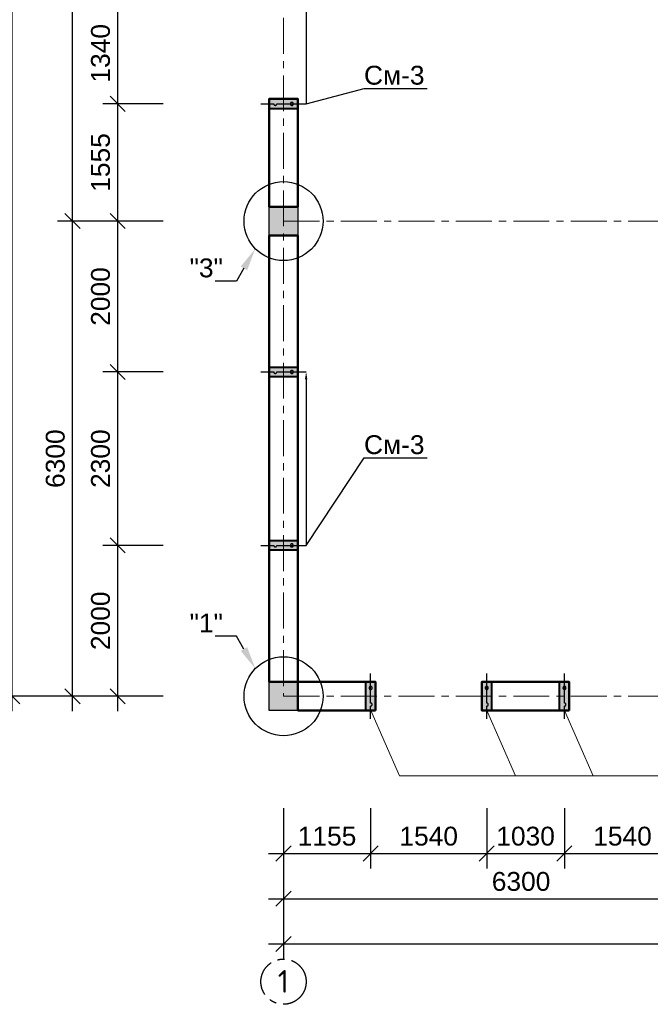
# Model space of a CAD drawing. Header units: millimetres. Extents: x 2063114 to 14983986, y -126020516 to 213791.
# Tile 463 of 656: x 2323918 to 2332281, y -766227 to -753171. Entities that reach past the tile are written whole.
import ezdxf
from ezdxf import colors
from ezdxf.entities.mleader import LeaderData, LeaderLine
from ezdxf.math import Vec2, Vec3

# ---------------------------------------------------------------- set-up
doc = ezdxf.new("R2010")
doc.units = ezdxf.units.MM
doc.linetypes.add('ACAD_ISO10W100', pattern=[18, 12, -3, 0, -3])
doc.linetypes.add('осевая', pattern=[50.8, 31.75, -6.35, 6.35, -6.35])
doc.layers.get('Defpoints').update_dxf_attribs({"color": 6, "lineweight": 35})
for name, color, linetype, lineweight in [('_0', 7, 'Continuous', 20), ('РАЗМЕР АР', 150, 'Continuous', 20), ('сплошная_толстая', 7, 'Continuous', 50)]:
    doc.layers.add(name, color=color, linetype=linetype, lineweight=lineweight)
for name, color, linetype in [('AC_OS', 1, 'ACAD_ISO10W100'), ('PDF _leader', 7, 'Continuous'), ('R_Dim', 94, 'Continuous'), ('пунктир', 1, 'ACAD_ISO10W100'), ('Размеры', 28, 'Continuous')]:
    doc.layers.add(name, color=color, linetype=linetype)
doc.styles.get("Standard").update_dxf_attribs({"font": 'arial.ttf'})
doc.styles.add('СПДС', font='isocpeur.ttf')
doc.dimstyles.new('STANDARD$0', dxfattribs={"dimtxt": 250, "dimasz": 200, "dimexe": 200, "dimexo": 300, "dimgap": 100, "dimtad": 1, "dimdec": 0, "dimzin": 1, "dimdsep": 46, "dimtxsty": 'Standard', "dimblk1": 'OBLIQUE', "dimblk2": 'OBLIQUE', "dimsah": 1, "dimcen": 2.5, "dimdle": 200, "dimadec": 0, "dimazin": 0, "dimtfac": 1, "dimtdec": 0, "dimtmove": 0, "dimatfit": 3, "dimldrblk": 'OBLIQUE', "dimfxl": 600, "dimfxlon": 1, "dimtolj": 1, "dimtzin": 1, "dimarcsym": 0})

# ---------------------------------------------------------------- blocks, each defined once
blk = doc.blocks.new('_Oblique')
at = {"color": 0, "linetype": 'ByBlock', "lineweight": -2}
blk.add_line((-0.5, -0.5), (0.5, 0.5), dxfattribs=at)
blk = doc.blocks.new('*D2791')
at = {"layer": 'Defpoints', "color": 0, "lineweight": 30, "ltscale": 150, "transparency": 16777216}
for p in [(2324619, -755842), (2327417, -755842), (2327417, -762142)]:
    blk.add_point(p, dxfattribs=at)
at = {"layer": 'РАЗМЕР АР', "color": 0, "lineweight": -2, "ltscale": 150, "transparency": 16777216}
for p, q in [((2324619, -762342), (2324619, -755642)), ((2325219, -755842), (2324419, -755842)), ((2325219, -762142), (2324419, -762142))]:
    blk.add_line(p, q, dxfattribs=at)
at = {"layer": 'РАЗМЕР АР', "color": 0, "lineweight": -2, "ltscale": 150, "transparency": 16777216, "xscale": 200, "yscale": 200, "zscale": 200}
for p, rotation in [((2324619, -755842), 90), ((2324619, -762142), 270)]:
    blk.add_blockref('_Oblique', p, dxfattribs=dict(at, rotation=rotation))
at = {"layer": 'РАЗМЕР АР', "color": 0, "ltscale": 150, "transparency": 16777216, "insert": (2324391, -758992), "char_height": 250, "attachment_point": 5, "rotation": 90}
blk.add_mtext('\\A1;6300', dxfattribs=at)
blk = doc.blocks.new('*D2792')
at = {"layer": 'Defpoints', "color": 0, "lineweight": 30, "ltscale": 150, "transparency": 16777216}
for p in [(2324619, -749542), (2327417, -749542), (2327417, -755842)]:
    blk.add_point(p, dxfattribs=at)
at = {"layer": 'РАЗМЕР АР', "color": 0, "lineweight": -2, "ltscale": 150, "transparency": 16777216}
for p, q in [((2324619, -756042), (2324619, -749342)), ((2325219, -749542), (2324419, -749542)), ((2325219, -755842), (2324419, -755842))]:
    blk.add_line(p, q, dxfattribs=at)
at = {"layer": 'РАЗМЕР АР', "color": 0, "lineweight": -2, "ltscale": 150, "transparency": 16777216, "xscale": 200, "yscale": 200, "zscale": 200}
for p, rotation in [((2324619, -749542), 90), ((2324619, -755842), 270)]:
    blk.add_blockref('_Oblique', p, dxfattribs=dict(at, rotation=rotation))
at = {"layer": 'РАЗМЕР АР', "color": 0, "ltscale": 150, "transparency": 16777216, "insert": (2324391, -752692), "char_height": 250, "attachment_point": 5, "rotation": 90}
blk.add_mtext('\\A1;6300', dxfattribs=at)
blk = doc.blocks.new('*D2328')
at = {"layer": 'Defpoints', "color": 0, "lineweight": 30, "ltscale": 150, "transparency": 16777216}
for p in [(2323819, -743242), (2327417, -743242), (2327417, -762142)]:
    blk.add_point(p, dxfattribs=at)
at = {"layer": 'РАЗМЕР АР', "color": 0, "lineweight": -2, "ltscale": 150, "transparency": 16777216}
for p, q in [((2323819, -762342), (2323819, -743042)), ((2324419, -743242), (2323619, -743242)), ((2324419, -762142), (2323619, -762142))]:
    blk.add_line(p, q, dxfattribs=at)
at = {"layer": 'РАЗМЕР АР', "color": 0, "lineweight": -2, "ltscale": 150, "transparency": 16777216, "xscale": 200, "yscale": 200, "zscale": 200}
for p, rotation in [((2323819, -743242), 90), ((2323819, -762142), 270)]:
    blk.add_blockref('_Oblique', p, dxfattribs=dict(at, rotation=rotation))
at = {"layer": 'РАЗМЕР АР', "color": 0, "ltscale": 150, "transparency": 16777216, "insert": (2323591, -752692), "char_height": 250, "attachment_point": 5, "rotation": 90}
blk.add_mtext('\\A1;18900', dxfattribs=at)
blk = doc.blocks.new('*D2329')
at = {"layer": 'Defpoints', "color": 0, "lineweight": 30, "ltscale": 150, "transparency": 16777216}
for p in [(2327417, -762142), (2333717, -762142), (2333717, -764827)]:
    blk.add_point(p, dxfattribs=at)
at = {"layer": 'РАЗМЕР АР', "color": 0, "lineweight": -2, "ltscale": 150, "transparency": 16777216}
for p, q in [((2327417, -764227), (2327417, -765027)), ((2333717, -764227), (2333717, -765027)), ((2327217, -764827), (2333917, -764827))]:
    blk.add_line(p, q, dxfattribs=at)
at = {"layer": 'РАЗМЕР АР', "color": 0, "lineweight": -2, "ltscale": 150, "transparency": 16777216, "xscale": 200, "yscale": 200, "zscale": 200, "rotation": 180}
blk.add_blockref('_Oblique', (2327417, -764827), dxfattribs=at)
at = {"layer": 'РАЗМЕР АР', "color": 0, "lineweight": -2, "ltscale": 150, "transparency": 16777216, "xscale": 200, "yscale": 200, "zscale": 200}
blk.add_blockref('_Oblique', (2333717, -764827), dxfattribs=at)
at = {"layer": 'РАЗМЕР АР', "color": 0, "ltscale": 150, "transparency": 16777216, "insert": (2330567, -764599), "char_height": 250, "attachment_point": 5}
blk.add_mtext('\\A1;6300', dxfattribs=at)
blk = doc.blocks.new('*D2330')
at = {"layer": 'Defpoints', "color": 0, "lineweight": 30, "ltscale": 150, "transparency": 16777216}
for p in [(2327417, -762142), (2355517, -762142), (2355517, -765427)]:
    blk.add_point(p, dxfattribs=at)
at = {"layer": 'РАЗМЕР АР', "color": 0, "lineweight": -2, "ltscale": 150, "transparency": 16777216}
for p, q in [((2327417, -764827), (2327417, -765627)), ((2355517, -764827), (2355517, -765627)), ((2327217, -765427), (2355717, -765427))]:
    blk.add_line(p, q, dxfattribs=at)
at = {"layer": 'РАЗМЕР АР', "color": 0, "lineweight": -2, "ltscale": 150, "transparency": 16777216, "xscale": 200, "yscale": 200, "zscale": 200, "rotation": 180}
blk.add_blockref('_Oblique', (2327417, -765427), dxfattribs=at)
at = {"layer": 'РАЗМЕР АР', "color": 0, "lineweight": -2, "ltscale": 150, "transparency": 16777216, "xscale": 200, "yscale": 200, "zscale": 200}
blk.add_blockref('_Oblique', (2355517, -765427), dxfattribs=at)
at = {"layer": 'РАЗМЕР АР', "color": 0, "ltscale": 150, "transparency": 16777216, "insert": (2341467, -765199), "char_height": 250, "attachment_point": 5}
blk.add_mtext('\\A1;28100', dxfattribs=at)
blk = doc.blocks.new('Сердечник 1')
at = {"layer": 'AC_OS', "ltscale": 150}
h = blk.add_hatch(color=256, dxfattribs=at)
h.dxf.hatch_style = 1
h.paths.add_polyline_path([(769645, 403439), (769645, 403399, 1)])
h.paths.add_polyline_path([(769645, 403439, 1), (769645, 403399)])
h.paths.add_polyline_path([(769645, 403219, 1), (769645, 403179)])
h.paths.add_polyline_path([(769645, 403219), (769645, 403179, 1)])
at = {"layer": 'R_Dim', "ltscale": 150}
h = blk.add_hatch(color=256, dxfattribs=at)
h.dxf.hatch_style = 1
h.paths.add_polyline_path([(769710, 403499), (769580, 403499), (769580, 403119), (769710, 403119)])
at = {"layer": 'AC_OS', "ltscale": 150}
blk.add_lwpolyline([(769645, 403609), (769645, 403439, 1), (769645, 403399, 0.628963), (769645, 403399), (769645, 403219, 1.049731), (769645, 403179, 1), (769645, 403219), (769645, 403009)], format="xyb", dxfattribs=at)
at = {"layer": 'PDF _leader', "ltscale": 150}
blk.add_lwpolyline([(769580, 403499), (769710, 403499), (769710, 403119), (769580, 403119)], close=True, dxfattribs=at)
at = {"layer": 'Размеры', "lineweight": 40, "ltscale": 150}
blk.add_lwpolyline([(769580, 403499), (769710, 403499), (769710, 403119), (769580, 403119)], close=True, dxfattribs=at)
blk = doc.blocks.new('*D2299')
at = {"layer": 'Defpoints', "color": 0, "lineweight": 30, "ltscale": 150, "transparency": 16777216}
for p in [(2325219, -760142), (2327417, -760142), (2327417, -762142)]:
    blk.add_point(p, dxfattribs=at)
at = {"layer": 'РАЗМЕР АР', "color": 0, "lineweight": -2, "ltscale": 150, "transparency": 16777216}
for p, q in [((2325219, -762342), (2325219, -759942)), ((2325819, -760142), (2325019, -760142)), ((2325819, -762142), (2325019, -762142))]:
    blk.add_line(p, q, dxfattribs=at)
at = {"layer": 'РАЗМЕР АР', "color": 0, "lineweight": -2, "ltscale": 150, "transparency": 16777216, "xscale": 200, "yscale": 200, "zscale": 200}
for p, rotation in [((2325219, -760142), 90), ((2325219, -762142), 270)]:
    blk.add_blockref('_Oblique', p, dxfattribs=dict(at, rotation=rotation))
at = {"layer": 'РАЗМЕР АР', "color": 0, "ltscale": 150, "transparency": 16777216, "insert": (2324991, -761142), "char_height": 250, "attachment_point": 5, "rotation": 90}
blk.add_mtext('\\A1;2000', dxfattribs=at)
blk = doc.blocks.new('*D2300')
at = {"layer": 'Defpoints', "color": 0, "lineweight": 30, "transparency": 16777216}
for p in [(2325219, -757842), (2327417, -757842), (2327417, -760142)]:
    blk.add_point(p, dxfattribs=at)
at = {"layer": 'РАЗМЕР АР', "color": 0, "lineweight": -2, "transparency": 16777216}
for p, q in [((2325219, -760342), (2325219, -757642)), ((2325819, -757842), (2325019, -757842)), ((2325819, -760142), (2325019, -760142))]:
    blk.add_line(p, q, dxfattribs=at)
at = {"layer": 'РАЗМЕР АР', "color": 0, "lineweight": -2, "transparency": 16777216, "xscale": 200, "yscale": 200, "zscale": 200}
for p, rotation in [((2325219, -757842), 90), ((2325219, -760142), 270)]:
    blk.add_blockref('_Oblique', p, dxfattribs=dict(at, rotation=rotation))
at = {"layer": 'РАЗМЕР АР', "color": 0, "transparency": 16777216, "insert": (2324991, -758992), "char_height": 250, "attachment_point": 5, "rotation": 90}
blk.add_mtext('\\A1;2300', dxfattribs=at)
blk = doc.blocks.new('*D2301')
at = {"layer": 'Defpoints', "color": 0, "lineweight": 30, "transparency": 16777216}
for p in [(2325219, -755842), (2327417, -755842), (2327417, -757842)]:
    blk.add_point(p, dxfattribs=at)
at = {"layer": 'РАЗМЕР АР', "color": 0, "lineweight": -2, "transparency": 16777216}
for p, q in [((2325219, -758042), (2325219, -755642)), ((2325819, -755842), (2325019, -755842)), ((2325819, -757842), (2325019, -757842))]:
    blk.add_line(p, q, dxfattribs=at)
at = {"layer": 'РАЗМЕР АР', "color": 0, "lineweight": -2, "transparency": 16777216, "xscale": 200, "yscale": 200, "zscale": 200}
for p, rotation in [((2325219, -755842), 90), ((2325219, -757842), 270)]:
    blk.add_blockref('_Oblique', p, dxfattribs=dict(at, rotation=rotation))
at = {"layer": 'РАЗМЕР АР', "color": 0, "transparency": 16777216, "insert": (2324991, -756842), "char_height": 250, "attachment_point": 5, "rotation": 90}
blk.add_mtext('\\A1;2000', dxfattribs=at)
blk = doc.blocks.new('*D2302')
at = {"layer": 'Defpoints', "color": 0, "lineweight": 30, "transparency": 16777216}
for p in [(2325219, -754287), (2327417, -754287), (2327417, -755842)]:
    blk.add_point(p, dxfattribs=at)
at = {"layer": 'РАЗМЕР АР', "color": 0, "lineweight": -2, "transparency": 16777216}
for p, q in [((2325219, -756042), (2325219, -754087)), ((2325819, -754287), (2325019, -754287)), ((2325819, -755842), (2325019, -755842))]:
    blk.add_line(p, q, dxfattribs=at)
at = {"layer": 'РАЗМЕР АР', "color": 0, "lineweight": -2, "transparency": 16777216, "xscale": 200, "yscale": 200, "zscale": 200}
for p, rotation in [((2325219, -754287), 90), ((2325219, -755842), 270)]:
    blk.add_blockref('_Oblique', p, dxfattribs=dict(at, rotation=rotation))
at = {"layer": 'РАЗМЕР АР', "color": 0, "transparency": 16777216, "insert": (2324991, -755065), "char_height": 250, "attachment_point": 5, "rotation": 90}
blk.add_mtext('\\A1;1555', dxfattribs=at)
blk = doc.blocks.new('*D2303')
at = {"layer": 'Defpoints', "color": 0, "lineweight": 30, "transparency": 16777216}
for p in [(2325219, -752947), (2327417, -752947), (2327417, -754287)]:
    blk.add_point(p, dxfattribs=at)
at = {"layer": 'РАЗМЕР АР', "color": 0, "lineweight": -2, "transparency": 16777216}
for p, q in [((2325219, -754487), (2325219, -752747)), ((2325819, -752947), (2325019, -752947)), ((2325819, -754287), (2325019, -754287))]:
    blk.add_line(p, q, dxfattribs=at)
at = {"layer": 'РАЗМЕР АР', "color": 0, "lineweight": -2, "transparency": 16777216, "xscale": 200, "yscale": 200, "zscale": 200}
for p, rotation in [((2325219, -752947), 90), ((2325219, -754287), 270)]:
    blk.add_blockref('_Oblique', p, dxfattribs=dict(at, rotation=rotation))
at = {"layer": 'РАЗМЕР АР', "color": 0, "transparency": 16777216, "insert": (2324991, -753617), "char_height": 250, "attachment_point": 5, "rotation": 90}
blk.add_mtext('\\A1;1340', dxfattribs=at)
blk = doc.blocks.new('*D2309')
at = {"layer": 'Defpoints', "color": 0, "lineweight": 30, "ltscale": 150, "transparency": 16777216}
for p in [(2327417, -763200), (2328572, -763200), (2328572, -764227)]:
    blk.add_point(p, dxfattribs=at)
at = {"layer": 'РАЗМЕР АР', "color": 0, "lineweight": -2, "ltscale": 150, "transparency": 16777216}
for p, q in [((2327417, -763627), (2327417, -764427)), ((2328572, -763627), (2328572, -764427)), ((2327217, -764227), (2328772, -764227))]:
    blk.add_line(p, q, dxfattribs=at)
at = {"layer": 'РАЗМЕР АР', "color": 0, "lineweight": -2, "ltscale": 150, "transparency": 16777216, "xscale": 200, "yscale": 200, "zscale": 200, "rotation": 180}
blk.add_blockref('_Oblique', (2327417, -764227), dxfattribs=at)
at = {"layer": 'РАЗМЕР АР', "color": 0, "lineweight": -2, "ltscale": 150, "transparency": 16777216, "xscale": 200, "yscale": 200, "zscale": 200}
blk.add_blockref('_Oblique', (2328572, -764227), dxfattribs=at)
at = {"layer": 'РАЗМЕР АР', "color": 0, "ltscale": 150, "transparency": 16777216, "insert": (2327994, -763999), "char_height": 250, "attachment_point": 5}
blk.add_mtext('\\A1;1155', dxfattribs=at)
blk = doc.blocks.new('*D2310')
at = {"layer": 'Defpoints', "color": 0, "lineweight": 30, "transparency": 16777216}
for p in [(2328572, -763200), (2330112, -763200), (2330112, -764227)]:
    blk.add_point(p, dxfattribs=at)
at = {"layer": 'РАЗМЕР АР', "color": 0, "lineweight": -2, "transparency": 16777216}
for p, q in [((2328572, -763627), (2328572, -764427)), ((2330112, -763627), (2330112, -764427)), ((2328372, -764227), (2330312, -764227))]:
    blk.add_line(p, q, dxfattribs=at)
at = {"layer": 'РАЗМЕР АР', "color": 0, "lineweight": -2, "transparency": 16777216, "xscale": 200, "yscale": 200, "zscale": 200, "rotation": 180}
blk.add_blockref('_Oblique', (2328572, -764227), dxfattribs=at)
at = {"layer": 'РАЗМЕР АР', "color": 0, "lineweight": -2, "transparency": 16777216, "xscale": 200, "yscale": 200, "zscale": 200}
blk.add_blockref('_Oblique', (2330112, -764227), dxfattribs=at)
at = {"layer": 'РАЗМЕР АР', "color": 0, "transparency": 16777216, "insert": (2329342, -763999), "char_height": 250, "attachment_point": 5}
blk.add_mtext('\\A1;1540', dxfattribs=at)
blk = doc.blocks.new('*D2311')
at = {"layer": 'Defpoints', "color": 0, "lineweight": 30, "transparency": 16777216}
for p in [(2330112, -763200), (2331142, -763200), (2331142, -764227)]:
    blk.add_point(p, dxfattribs=at)
at = {"layer": 'РАЗМЕР АР', "color": 0, "lineweight": -2, "transparency": 16777216}
for p, q in [((2330112, -763627), (2330112, -764427)), ((2331142, -763627), (2331142, -764427)), ((2329912, -764227), (2331342, -764227))]:
    blk.add_line(p, q, dxfattribs=at)
at = {"layer": 'РАЗМЕР АР', "color": 0, "lineweight": -2, "transparency": 16777216, "xscale": 200, "yscale": 200, "zscale": 200, "rotation": 180}
blk.add_blockref('_Oblique', (2330112, -764227), dxfattribs=at)
at = {"layer": 'РАЗМЕР АР', "color": 0, "lineweight": -2, "transparency": 16777216, "xscale": 200, "yscale": 200, "zscale": 200}
blk.add_blockref('_Oblique', (2331142, -764227), dxfattribs=at)
at = {"layer": 'РАЗМЕР АР', "color": 0, "transparency": 16777216, "insert": (2330627, -763999), "char_height": 250, "attachment_point": 5}
blk.add_mtext('\\A1;1030', dxfattribs=at)
blk = doc.blocks.new('*D2795')
at = {"layer": 'Defpoints', "color": 0, "lineweight": 30, "transparency": 16777216}
for p in [(2331142, -762142), (2332682, -763200), (2332682, -764227)]:
    blk.add_point(p, dxfattribs=at)
at = {"layer": 'РАЗМЕР АР', "color": 0, "lineweight": -2, "transparency": 16777216}
for p, q in [((2331142, -763627), (2331142, -764427)), ((2332682, -763627), (2332682, -764427)), ((2330942, -764227), (2332882, -764227))]:
    blk.add_line(p, q, dxfattribs=at)
at = {"layer": 'РАЗМЕР АР', "color": 0, "lineweight": -2, "transparency": 16777216, "xscale": 200, "yscale": 200, "zscale": 200, "rotation": 180}
blk.add_blockref('_Oblique', (2331142, -764227), dxfattribs=at)
at = {"layer": 'РАЗМЕР АР', "color": 0, "lineweight": -2, "transparency": 16777216, "xscale": 200, "yscale": 200, "zscale": 200}
blk.add_blockref('_Oblique', (2332682, -764227), dxfattribs=at)
at = {"layer": 'РАЗМЕР АР', "color": 0, "transparency": 16777216, "insert": (2331912, -763999), "char_height": 250, "attachment_point": 5}
blk.add_mtext('\\A1;1540', dxfattribs=at)

msp = doc.modelspace()

# ---------------------------------------------------------------- hatches: boundary and pattern name
at = {"ltscale": 150, "transparency": 33554687}
h = msp.add_hatch(color=256, dxfattribs=at)
h.dxf.hatch_style = 1
h.paths.add_polyline_path([(2327606.86693, -755652.19946), (2327226.86693, -755652.19946), (2327226.86693, -756032.19946), (2327606.86693, -756032.19946)])
h = msp.add_hatch(color=256, dxfattribs=at)
h.dxf.hatch_style = 1
h.paths.add_polyline_path([(2327606.86693, -761952.19946), (2327226.86693, -761952.19946), (2327226.86693, -762332.19946), (2327606.86693, -762332.19946)])

# ---------------------------------------------------------------- linework, layer by layer
at = {"ltscale": 150}
for points in [[(2327226.86693, -755652.19946), (2327606.86693, -755652.19946), (2327606.86693, -756032.19946), (2327226.86693, -756032.19946)], [(2327226.86693, -761952.19946), (2327606.86693, -761952.19946), (2327606.86693, -762332.19946), (2327226.86693, -762332.19946)]]:
    msp.add_lwpolyline(points, close=True, dxfattribs=at)
for centre in [(2327416.86693, -755842.19946), (2327416.86693, -762142.19946)]:
    msp.add_circle(centre, 523.8255, dxfattribs=at)
at = {"layer": '_0', "ltscale": 150}
for p, q in [((2328573.58994, -762332.19946), (2328953.08797, -763199.53183)), ((2330113.58994, -762332.19946), (2330493.08797, -763199.53183)), ((2331143.58994, -762332.19946), (2331523.08797, -763199.53183)), ((2328953.08797, -763199.53183), (2339243.08797, -763199.53183))]:
    msp.add_line(p, q, dxfattribs=at)
at = {"layer": 'пунктир', "linetype": 'осевая', "lineweight": 9, "ltscale": 15}
for p, q in [((2327416.86693, -743242.19946), (2327416.86693, -762142.19946)), ((2327416.86693, -755842.19946), (2355516.86693, -755842.19946)), ((2327416.86693, -762142.19946), (2355516.86693, -762142.19946))]:
    msp.add_line(p, q, dxfattribs=at)
at = {"layer": 'пунктир', "linetype": 'осевая', "ltscale": 15}
msp.add_circle((2327416.86693, -765926.91135), 300, dxfattribs=at)
at = {"layer": 'сплошная_толстая', "ltscale": 150}
for p, q in [((2327226.86693, -754222.19946), (2327226.86693, -755652.19946)), ((2327226.86693, -754222.19946), (2327606.86693, -754222.19946)), ((2327606.86693, -755652.19946), (2327606.86693, -754222.19946)), ((2327226.86693, -755652.19946), (2327606.86693, -755652.19946)), ((2327606.86693, -756032.19946), (2327226.86693, -756032.19946)), ((2327226.86693, -756032.19946), (2327226.86693, -761952.19946)), ((2327606.86693, -761952.19946), (2327606.86693, -756032.19946)), ((2327226.86693, -761952.19946), (2327606.86693, -761952.19946)), ((2327606.86693, -761952.19946), (2328636.86693, -761952.19946)), ((2327606.86693, -761952.19946), (2327606.86693, -762332.19946)), ((2328636.86693, -762332.19946), (2328636.86693, -761952.19946)), ((2330046.86693, -761952.19946), (2331206.86693, -761952.19946)), ((2330046.86693, -762332.19946), (2330046.86693, -761952.19946)), ((2331206.86693, -762332.19946), (2331206.86693, -761952.19946)), ((2328636.86693, -762332.19946), (2327606.86693, -762332.19946)), ((2331206.86693, -762332.19946), (2330046.86693, -762332.19946))]:
    msp.add_line(p, q, dxfattribs=at)

# ---------------------------------------------------------------- block references
at = {"layer": 'Размеры'}
for p, rotation in [((2730726.27839, -1523932.27596), 89.99999999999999), ((2730726.27839, -1527487.27596), 89.99999999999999), ((2730726.27839, -1529787.27596), 89.99999999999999), ((3098216.94343, -358832.788), 179.9999999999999), ((3099756.94343, -358832.788), 179.9999999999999), ((3100786.94343, -358832.788), 179.9999999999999)]:
    msp.add_blockref('Сердечник 1', p, dxfattribs=dict(at, rotation=rotation))

# ---------------------------------------------------------------- texts
at = {"layer": 'пунктир', "insert": (2327414.78998, -765772.8972), "char_height": 300, "width": 255.0496237, "attachment_point": 2, "style": 'СПДС'}
msp.add_mtext('1', dxfattribs=at)

# ---------------------------------------------------------------- dimensions: what is measured, and where the dimension line sits
at = {"layer": 'РАЗМЕР АР', "ltscale": 150}
for base, p1, p2, picture, middle in [((2323819.13546, -743242.19949), (2327416.86693, -762142.19946), (2327416.86663, -743242.19949), '*D2328', (2323591.49222, -752692.19948)), ((2324619.13546, -749542.19946), (2327416.86693, -755842.19946), (2327416.86693, -749542.19946), '*D2792', (2324391.40695, -752692.19946)), ((2324619.13546, -755842.19946), (2327416.86693, -762142.19946), (2327416.86693, -755842.19946), '*D2791', (2324391.40695, -758992.19946)), ((2325219.13546, -760142.19946), (2327416.86693, -762142.19946), (2327416.86693, -760142.19946), '*D2299', (2324991.49222, -761142.19946))]:
    dim = msp.add_linear_dim(base=base, p1=p1, p2=p2, angle=90, dimstyle='STANDARD$0', dxfattribs=at)
    dim.commit()
    dim.dimension.update_dxf_attribs({"geometry": picture, "text_midpoint": middle})
at = {"layer": 'РАЗМЕР АР'}
for base, p1, p2, picture, middle in [((2325219.13546, -752947.19946), (2327416.86693, -754287.19946), (2327416.86693, -752947.19946), '*D2303', (2324991.40695, -753617.19946)), ((2325219.13546, -754287.19946), (2327416.86693, -755842.19946), (2327416.86693, -754287.19946), '*D2302', (2324991.49222, -755064.69946)), ((2325219.13546, -755842.19946), (2327416.86693, -757842.19946), (2327416.86693, -755842.19946), '*D2301', (2324991.49222, -756842.19946)), ((2325219.13546, -757842.19946), (2327416.86693, -760142.19946), (2327416.86693, -757842.19946), '*D2300', (2324991.40695, -758992.19946))]:
    dim = msp.add_linear_dim(base=base, p1=p1, p2=p2, angle=90, dimstyle='STANDARD$0', override={"dimtmove": 1}, dxfattribs=at)
    dim.commit()
    dim.dimension.update_dxf_attribs({"geometry": picture, "text_midpoint": middle})
at = {"layer": 'РАЗМЕР АР', "ltscale": 150}
for base, p1, p2, picture, middle in [((2333716.86693, -764826.91135), (2327416.86693, -762142.19946), (2333716.86693, -762142.19946), '*D2329', (2330566.86693, -764599.18284)), ((2355516.86693, -765426.91135), (2327416.86693, -762142.19946), (2355516.86693, -762142.19946), '*D2330', (2341466.86693, -765199.26811)), ((2328571.86693, -764226.91135), (2327416.86693, -763199.53183), (2328571.86693, -763199.53183), '*D2309', (2327994.36693, -763999.26811))]:
    dim = msp.add_linear_dim(base=base, p1=p1, p2=p2, dimstyle='STANDARD$0', dxfattribs=at)
    dim.commit()
    dim.dimension.update_dxf_attribs({"geometry": picture, "text_midpoint": middle})
at = {"layer": 'РАЗМЕР АР'}
for base, p1, p2, picture, middle in [((2332681.86693, -764226.91135), (2331141.86693, -762142.19946), (2332681.86693, -763199.53183), '*D2795', (2331911.86693, -763999.26811)), ((2330111.86693, -764226.91135), (2328571.86693, -763199.53183), (2330111.86693, -763199.53183), '*D2310', (2329341.86693, -763999.26811)), ((2331141.86693, -764226.91135), (2330111.86693, -763199.53183), (2331141.86693, -763199.53183), '*D2311', (2330626.86693, -763999.18284))]:
    dim = msp.add_linear_dim(base=base, p1=p1, p2=p2, dimstyle='STANDARD$0', override={"dimtmove": 1}, dxfattribs=at)
    dim.commit()
    dim.dimension.update_dxf_attribs({"geometry": picture, "text_midpoint": middle})

# ---------------------------------------------------------------- leaders
ml = msp.add_multileader_mtext('Standard')
ml.set_content('См-3', color=256)
ml.set_leader_properties(color=256, linetype='ByLayer', lineweight=-1)
ml.build(insert=Vec2(0, 0))
ml.multileader.update_dxf_attribs({"has_dogleg": 0, "text_left_attachment_type": 6, "text_right_attachment_type": 6, "dogleg_length": 0.36, "arrow_head_size": 100})
ctx = ml.context
ctx.base_point, ctx.char_height, ctx.arrow_head_size, ctx.landing_gap_size, ctx.plane_origin = Vec3(2328487.14052, -754082.74678), 250, 100, 60.75, Vec3(2311442.79091, -756433.99326)
ctx.left_attachment, ctx.right_attachment, ctx.text_align_type = 6, 6, 1
notes = []
notes.append((ctx, [(0, (1, 1, 0), (2328486.78052, -754082.74678), (1, 0), 0.36, [(0, [(2327716.86712, -752947.19946), (2327716.86712, -754287.19946)], 0, [])])]))
ctx.mtext.insert, ctx.mtext.rotation, ctx.mtext.width, ctx.mtext.alignment, ctx.mtext.flow_direction = Vec3(2328885.39052, -753782.74678), 6.2831853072, 1109.9507956, 2, 5
ml = msp.add_multileader_mtext('Standard')
ml.set_content('"3"', color=256)
ml.set_leader_properties(color=256, linetype='ByLayer', lineweight=-1)
ml.build(insert=Vec2(0, 0))
ml.multileader.update_dxf_attribs({"text_left_attachment_type": 6, "text_right_attachment_type": 6, "dogleg_length": 0.36, "arrow_head_size": 300})
ctx = ml.context
ctx.base_point, ctx.char_height, ctx.arrow_head_size, ctx.landing_gap_size, ctx.plane_origin = Vec3(2326142.79894, -756637.52099), 250, 300, 60.75, Vec3(2326954.02314, -755940.26142)
ctx.left_attachment, ctx.right_attachment, ctx.text_align_type = 6, 6, 2
notes.append((ctx, [(1, (1, 1, 0), (2326793.8647, -756637.52099), (-1, 0), 119.77721, [(0, [(2327042.74899, -756208.84496)], 0, [])])]))
ctx.mtext.insert, ctx.mtext.rotation, ctx.mtext.width, ctx.mtext.defined_height, ctx.mtext.alignment, ctx.mtext.flow_direction = Vec3(2326613.33749, -756337.52099), 6.2831853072, 102.5, 249.16236, 3, 5
ml = msp.add_multileader_mtext('Standard')
ml.set_content('См-3', color=256)
ml.set_leader_properties(color=256, linetype='ByLayer', lineweight=-1)
ml.build(insert=Vec2(0, 0))
ml.multileader.update_dxf_attribs({"has_dogleg": 0, "text_left_attachment_type": 6, "text_right_attachment_type": 6, "dogleg_length": 0.36, "arrow_head_size": 100})
ctx = ml.context
ctx.base_point, ctx.char_height, ctx.arrow_head_size, ctx.landing_gap_size, ctx.plane_origin = Vec3(2328487.14033, -758981.51108), 250, 100, 60.75, Vec3(2311442.79071, -761338.993)
ctx.left_attachment, ctx.right_attachment, ctx.text_align_type = 6, 6, 1
notes.append((ctx, [(0, (1, 1, 0), (2328486.78033, -758981.51108), (1, 0), 0.36, [(0, [(2327716.86693, -757842.19946), (2327716.86693, -760142.19946)], 0, [])])]))
ctx.mtext.insert, ctx.mtext.rotation, ctx.mtext.width, ctx.mtext.alignment, ctx.mtext.flow_direction = Vec3(2328885.39033, -758681.51108), 6.2831853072, 1109.9507956, 2, 5
ml = msp.add_multileader_mtext('Standard')
ml.set_content('"1"', color=256)
ml.set_leader_properties(color=256, linetype='ByLayer', lineweight=-1)
ml.build(insert=Vec2(0, 0))
ml.multileader.update_dxf_attribs({"text_left_attachment_type": 6, "text_right_attachment_type": 6, "dogleg_length": 0.36, "arrow_head_size": 300})
ctx = ml.context
ctx.base_point, ctx.char_height, ctx.arrow_head_size, ctx.landing_gap_size, ctx.plane_origin = Vec3(2326142.79895, -761346.87793), 250, 300, 60.75, Vec3(2326954.02314, -762044.1375)
ctx.left_attachment, ctx.right_attachment, ctx.text_align_type = 6, 6, 2
notes.append((ctx, [(1, (1, 1, 0), (2326793.8647, -761346.87793), (-1, 0), 119.77721, [(0, [(2327042.74899, -761775.55396)], 0, [])])]))
ctx.mtext.insert, ctx.mtext.width, ctx.mtext.defined_height, ctx.mtext.alignment, ctx.mtext.flow_direction = Vec3(2326613.33749, -761046.87793), 102.5, 249.16236, 3, 5
for ctx, leaders in notes:
    for number, flags, end, landing, length, lines in leaders:
        leader = LeaderData()
        leader.index, (leader.has_last_leader_line, leader.has_dogleg_vector, leader.attachment_direction) = number, flags
        leader.last_leader_point, leader.dogleg_vector, leader.dogleg_length = Vec3(end), Vec3(landing), length
        for number, points, colour, breaks in lines:
            line = LeaderLine()
            line.index, line.vertices, line.color, line.breaks = number, Vec3.list(points), colors.encode_raw_color(colour), breaks
            leader.lines.append(line)
        ctx.leaders.append(leader)

doc.saveas('drawing.dxf')
